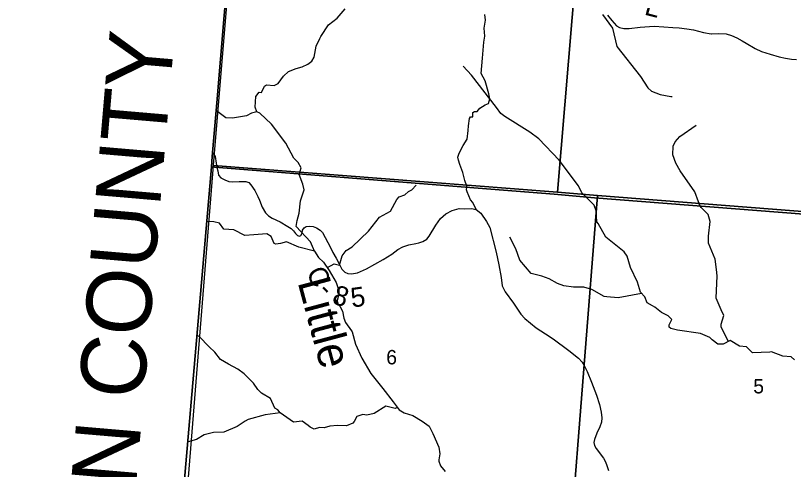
# Model space of a CAD drawing. Extents: x 1878108 to 2183446, y 146837 to 508383.
# Drawn here: x 1981414 to 1993369, y 340368 to 347340 of the extents above; entities that cross this region are included whole.
import ezdxf

# ---------------------------------------------------------------- set-up
doc = ezdxf.new("R2010")
doc.units = 0
for name, color, linetype in [('GM_X_Adjacent_County', 7, 'Continuous'), ('GM_X_Adjacent_County_Text', 7, 'Continuous'), ('GM_X_County', 7, 'Continuous'), ('GM_X_County_Road', 7, 'Continuous'), ('GM_X_County_Road_Text', 7, 'Continuous'), ('GM_X_Minor_River', 7, 'Continuous'), ('GM_X_Minor_River_Text', 7, 'Continuous'), ('GM_X_Section', 7, 'Continuous'), ('GM_X_Section_Text', 7, 'Continuous'), ('GM_X_Township', 7, 'Continuous'), ('GM_X_Township_ROW', 7, 'Continuous')]:
    doc.layers.add(name, color=color, linetype=linetype)

msp = doc.modelspace()

# ---------------------------------------------------------------- linework, layer by layer
at = {"layer": 'GM_X_Adjacent_County'}
msp.add_lwpolyline([(1987114, 379254), (1986880, 376990), (1986415, 370630), (1986209, 367496), (1986186, 367140), (1986156, 366752), (1986124, 366354), (1985956, 364228), (1985738, 360944), (1985384, 356640), (1984847, 350030), (1984507, 346000), (1984436, 345173), (1984423, 345015), (1984007, 340156), (1983804, 337792), (1983031, 328758), (1982963, 327965), (1982896, 327174), (1982170, 318699), (1981968, 316494), (1981647, 312985), (1981491, 311280), (1981414, 310431)], dxfattribs=at)
at = {"layer": 'GM_X_County'}
msp.add_lwpolyline([(1981414, 310431), (1981491, 311280), (1981647, 312985), (1981968, 316494), (1982170, 318699), (1982896, 327174), (1982963, 327965), (1983031, 328758), (1983804, 337792), (1984007, 340156), (1984423, 345015), (1984436, 345173), (1984507, 346000), (1984847, 350030)], dxfattribs=at)
at = {"layer": 'GM_X_County_Road'}
for points in [[(1990512, 347344), (1990579, 347262), (1990651, 347183), (1990696, 347156), (1990763, 347142), (1990843, 347141), (1991014, 347161), (1991228, 347177), (1991379, 347168), (1991514, 347155), (1991613, 347150), (1991732, 347135), (1991832, 347123), (1991985, 347079), (1992103, 347061), (1992108, 347061)], [(1992108, 347061), (1992223, 347065), (1992337, 347059), (1992417, 347034), (1992498, 346998), (1992579, 346953), (1992645, 346916), (1992782, 346835), (1992879, 346790), (1993009, 346746), (1993149, 346707), (1993249, 346684), (1993341, 346669), (1993418, 346667)], [(1984443, 345233), (1984483, 345174), (1984499, 345074)], [(1984499, 345074), (1984509, 345008), (1984521, 344953), (1984535, 344888), (1984569, 344847), (1984628, 344815), (1984689, 344793), (1984749, 344788), (1984852, 344792), (1984953, 344793), (1984997, 344776), (1985031, 344741), (1985089, 344653), (1985138, 344561), (1985165, 344503), (1985203, 344396), (1985257, 344311), (1985303, 344263), (1985357, 344227), (1985481, 344171), (1985600, 344100), (1985651, 344069), (1985686, 344033), (1985717, 343990), (1985746, 343963), (1985776, 343952), (1985800, 343962), (1985820, 343997), (1985822, 344044), (1985849, 344078), (1985881, 344099), (1985933, 344105), (1985987, 344098), (1986038, 344077), (1986093, 344041), (1986133, 344007), (1986252, 343775), (1986289, 343702), (1986339, 343611), (1986387, 343528), (1986428, 343445), (1986474, 343396), (1986522, 343380), (1986578, 343373), (1986670, 343388), (1986805, 343450), (1987062, 343593), (1987197, 343677), (1987291, 343746), (1987366, 343788), (1987456, 343817), (1987565, 343841), (1987612, 343847), (1987673, 343868), (1987733, 343904), (1987769, 343949), (1987872, 344121), (1987946, 344223), (1988029, 344294), (1988122, 344345), (1988231, 344375), (1988309, 344373), (1988421, 344377), (1988494, 344362), (1988565, 344303), (1988651, 344178), (1988702, 344083), (1988800, 343706), (1988841, 343510), (1988875, 343314), (1988894, 343190), (1988941, 343096), (1989066, 342921), (1989178, 342752), (1989240, 342685), (1989416, 342541), (1989556, 342453), (1989677, 342376), (1989915, 342197), (1990067, 342076), (1990120, 342018), (1990154, 341967), (1990201, 341871), (1990263, 341707), (1990343, 341509), (1990389, 341367), (1990415, 341250), (1990426, 341158), (1990420, 341094), (1990392, 341020), (1990346, 340923), (1990310, 340830), (1990303, 340780), (1990314, 340734), (1990338, 340688), (1990449, 340540), (1990482, 340484), (1990503, 340426), (1990526, 340349)]]:
    msp.add_lwpolyline(points, dxfattribs=at)
at = {"layer": 'GM_X_Minor_River'}
for points in [[(1985122, 345863), (1985094, 345931), (1985108, 346097), (1985158, 346161), (1985194, 346157), (1985242, 346253), (1985268, 346275), (1985388, 346268), (1985451, 346294), (1985531, 346408), (1985611, 346482), (1985725, 346525), (1985819, 346551), (1985907, 346593), (1985967, 346639), (1986002, 346699), (1986034, 346872), (1986090, 346988), (1986104, 347018), (1986224, 347196), (1986359, 347299), (1986481, 347445)], [(1990435, 347354), (1990589, 347144), (1990653, 346866), (1991017, 346404), (1991129, 346232), (1991189, 346178), (1991319, 346130), (1991483, 346099), (1991507, 346099)], [(1993384, 342050), (1993332, 342100), (1993204, 342107), (1993034, 342173), (1993004, 342171), (1992742, 342157), (1992648, 342249), (1992542, 342262), (1992398, 342346), (1992289, 342294), (1992207, 342292), (1992121, 342358), (1992085, 342394), (1991941, 342458), (1991587, 342507), (1991485, 342531), (1991461, 342551), (1991459, 342587), (1991499, 342671), (1991443, 342729), (1991343, 342779), (1991241, 342863), (1991205, 342879), (1991121, 342928), (1991087, 343021), (1991017, 343090), (1990973, 343245), (1990865, 343469), (1990813, 343645), (1990767, 343711), (1990485, 343934), (1990367, 344148), (1990347, 344174), (1990336, 344343), (1990304, 344429), (1990116, 344617), (1990064, 344725), (1989768, 345118), (1989454, 345444), (1989320, 345550), (1988932, 345790), (1988874, 345838), (1988806, 345930), (1988422, 346426), (1988294, 346565)], [(1985773, 344897), (1985803, 345003), (1985758, 345081), (1985692, 345147), (1985568, 345381), (1985348, 345671), (1985168, 345841), (1985122, 345863), (1985038, 345843), (1984963, 345800), (1984747, 345766), (1984647, 345768), (1984623, 345784), (1984501, 345876)], [(1992373, 342334), (1992260, 342554), (1992260, 342602), (1992298, 342732), (1992260, 342820), (1992180, 343001), (1992197, 343343), (1992187, 343441), (1992165, 343597), (1992063, 343845), (1992063, 343951), (1992087, 344178), (1992061, 344282), (1991949, 344392), (1991919, 344442), (1991911, 344478), (1991854, 344634), (1991630, 344954), (1991562, 345072), (1991514, 345202), (1991520, 345334), (1991552, 345402), (1991622, 345482), (1991873, 345657)], [(1986008, 343720), (1985948, 343864), (1985728, 344100), (1985741, 344194), (1985775, 344304), (1985795, 344494), (1985847, 344661), (1985831, 344749), (1985773, 344897)], [(1986206, 343468), (1986310, 343524), (1986390, 343508), (1986433, 343651), (1986495, 343731), (1986587, 343789), (1986836, 344026), (1987008, 344242), (1987174, 344337), (1987271, 344517), (1987311, 344553), (1987397, 344585), (1987451, 344640), (1987505, 344662), (1987573, 344736)], [(1986008, 343720), (1985766, 343783), (1985576, 343863), (1985484, 343841), (1985414, 343827), (1985386, 343837), (1985344, 343947), (1985274, 343985), (1985078, 343972), (1984935, 343964), (1984769, 344050), (1984615, 344060), (1984547, 344152), (1984463, 344171), (1984355, 344179)], [(1991036, 343072), (1990677, 343006), (1990502, 343019), (1990460, 343025), (1990272, 343131), (1990150, 343169), (1989988, 343169), (1989840, 343186), (1989744, 343222), (1989616, 343298), (1989500, 343338), (1989337, 343380), (1989166, 343584), (1989104, 343758), (1989012, 343936)], [(1986007, 343722), (1986072, 343622), (1986148, 343554), (1986236, 343424), (1986342, 343238), (1986384, 343119), (1986382, 343055), (1986355, 342963), (1986363, 342919), (1986397, 342875), (1986439, 342800), (1986459, 342690), (1986487, 342624), (1986577, 342498), (1986585, 342482), (1986637, 342293), (1986735, 342077), (1986873, 341841), (1987059, 341610), (1987216, 341408), (1987308, 341286), (1987388, 341236), (1987520, 341194), (1987662, 341110), (1987768, 341030), (1987828, 340918), (1987920, 340711), (1987936, 340605), (1987918, 340515), (1987918, 340495), (1987946, 340422), (1988014, 340334)], [(1985482, 341236), (1985445, 341282), (1985401, 341310), (1985331, 341456), (1985193, 341538), (1985137, 341596), (1985073, 341692), (1984929, 341836), (1984829, 341910), (1984687, 341985), (1984563, 342057), (1984475, 342169), (1984389, 342249), (1984235, 342410), (1984205, 342425)], [(1987285, 341317), (1987249, 341304), (1987105, 341339), (1986926, 341229), (1986814, 341203), (1986750, 341210), (1986660, 341180), (1986620, 341106), (1986598, 341080), (1986500, 341038), (1986362, 341042), (1986244, 341035), (1986159, 341005), (1986085, 341011), (1986005, 340987), (1985941, 341017), (1985911, 341045), (1985821, 341107), (1985687, 341096), (1985479, 341238), (1985251, 341208), (1984990, 341133), (1984944, 341107), (1984822, 341029), (1984614, 340942), (1984457, 340934), (1984313, 340898), (1984195, 340829), (1984065, 340793)]]:
    msp.add_lwpolyline(points, dxfattribs=at)
at = {"layer": 'GM_X_Section'}
for points in [[(1984908, 350461), (1990193, 349999), (1989741, 344626), (1984457, 345036)], [(1990193, 349999), (1995468, 349541), (1995014, 344210), (1990359, 344578), (1989741, 344626)], [(1984457, 345036), (1989741, 344626), (1990359, 344578), (1989937, 339253), (1984030, 339734)], [(1990359, 344578), (1995014, 344210), (1995756, 344148), (1995290, 338809), (1989937, 339253)]]:
    msp.add_lwpolyline(points, close=True, dxfattribs=at)
at = {"layer": 'GM_X_Township'}
for points in [[(2017298, 350114), (2016876, 344501), (2016771, 342981), (2016736, 342465), (2014091, 342781), (2012240, 342898), (2008693, 343158), (2004354, 343457), (2003142, 343548), (2000897, 343716), (1999693, 343808), (1997661, 343963), (1995715, 344111), (1994971, 344177), (1990311, 344542), (1989691, 344599), (1988327, 344706), (1984472, 345011), (1984423, 345015), (1984436, 345173), (1984507, 346000), (1984847, 350030)], [(1983031, 328758), (1983804, 337792), (1984007, 340156), (1984423, 345015), (1984472, 345011), (1988327, 344706), (1989691, 344599), (1990311, 344542), (1994971, 344177), (1995715, 344111), (1997661, 343963), (1999693, 343808), (2000897, 343716), (2003142, 343548), (2004354, 343457), (2008693, 343158)]]:
    msp.add_lwpolyline(points, dxfattribs=at)
at = {"layer": 'GM_X_Township_ROW'}
for points in [[(1988344, 344661), (1988342, 344665), (1988347, 344705), (1988349, 344719), (1988318, 344806), (1988289, 344931), (1988243, 345052), (1988219, 345117), (1988213, 345165), (1988232, 345228), (1988294, 345342), (1988354, 345442), (1988368, 345572), (1988375, 345646), (1988389, 345761), (1988406, 345783), (1988440, 345787), (1988444, 345851), (1988469, 345867), (1988508, 345868), (1988550, 345916), (1988629, 345967), (1988684, 345990), (1988703, 346062), (1988685, 346136), (1988629, 346337), (1988572, 346451), (1988592, 346687), (1988612, 346931), (1988625, 347025), (1988615, 347148), (1988635, 347270), (1988628, 347358)], [(1988494, 344362), (1988443, 344468), (1988406, 344509), (1988355, 344630), (1988344, 344661)]]:
    msp.add_lwpolyline(points, dxfattribs=at)

# ---------------------------------------------------------------- texts
at = {"layer": 'GM_X_Adjacent_County_Text'}
msp.add_text('JACKSON COUNTY', height=1000, rotation=85.0941, dxfattribs=at).set_placement((1982806, 334764))
at = {"layer": 'GM_X_County_Road_Text'}
for s, rotation, p in [('L', 345.5043, (1991065, 347358)), ('C', 298.089, (1985874, 343388)), ('-', 314.1031, (1986044, 343097)), ('8', 341.756, (1986262, 342925)), ('5', 7.6867, (1986584, 342854))]:
    msp.add_text(s, height=300, rotation=rotation, dxfattribs=at).set_placement(p)
at = {"layer": 'GM_X_Minor_River_Text'}
msp.add_text('Little', height=499.9, rotation=285.0011, dxfattribs=at).set_placement((1985746, 343248))
at = {"layer": 'GM_X_Section_Text'}
for s, p in [('6', (1987111, 341982)), ('5', (1992752, 341536))]:
    msp.add_text(s, height=221, rotation=0, dxfattribs=at).set_placement(p)

doc.saveas('drawing.dxf')
